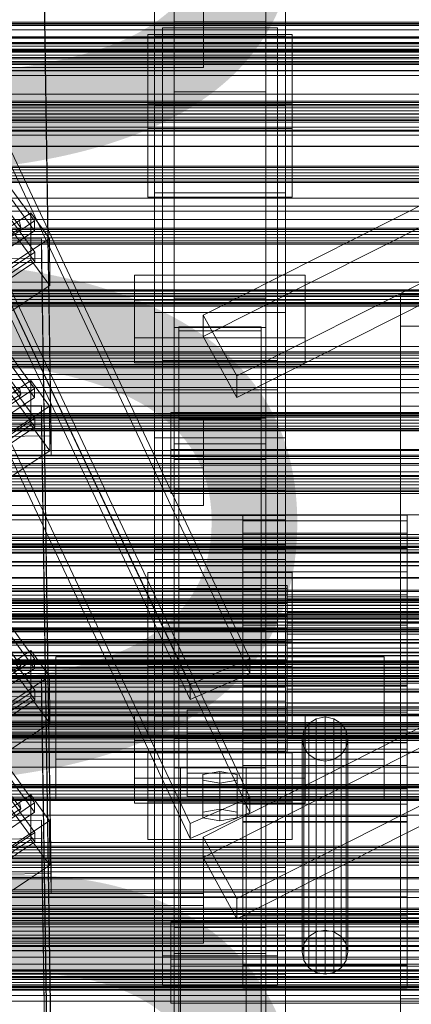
# Model space of a CAD drawing. Header units: millimetres. Extents: x -2233 to 65662, y -50530 to 6847.
# Tile 279 of 656: x 369 to 488, y -33182 to -32882. Entities that reach past the tile are written whole.
import ezdxf

# ---------------------------------------------------------------- set-up
doc = ezdxf.new("R2010")
doc.units = ezdxf.units.MM
for name, color, linetype, lineweight in [('COTAS_P', 1, 'Continuous', 0), ('frontal_C01', 7, 'Continuous', 0), ('frontal_C02', 7, 'Continuous', 0), ('frontal_C03', 7, 'Continuous', 0), ('frontal_C03-dry', 7, 'Continuous', 0), ('frontal_secador', 7, 'Continuous', 0)]:
    doc.layers.add(name, color=color, linetype=linetype, lineweight=lineweight)
doc.dimstyles.new('R19_100', dxfattribs={"dimtxt": 250, "dimasz": 150, "dimexe": 150, "dimexo": 80, "dimgap": 100, "dimtad": 1, "dimtih": 1, "dimtoh": 1, "dimdsep": 46, "dimcen": 0.09, "dimadec": 0, "dimazin": 0, "dimtfac": 1, "dimtdec": 4, "dimtofl": 0, "dimtmove": 0, "dimatfit": 3, "dimfxl": 1, "dimtolj": 1, "dimtzin": 0, "dimarcsym": 0})

# ---------------------------------------------------------------- blocks, each defined once
blk = doc.blocks.new('DIM_R32_40')
at = {"layer": 'COTAS_P'}
for p, q in [((-150, -32200), (550, -32200)), ((550, -32200), (505, -32350)), ((550, -34800), (550, -32200)), ((550, -32200), (595, -32350)), ((550, -34800), (505, -34650)), ((550, -34800), (595, -34650)), ((-150, -34800), (550, -34800))]:
    blk.add_line(p, q, dxfattribs=at)
blk.add_text('2600 P', height=250, rotation=90, dxfattribs=at).set_placement((450, -33500))

msp = doc.modelspace()

# ---------------------------------------------------------------- linework, layer by layer
at = {"layer": 'frontal_C01'}
for p, q in [((299.114, -32779.554), (439.114, -33076.949)), ((439.114, -33081.465), (299.114, -32784.07)), ((420.886, -33084.846), (280.886, -32787.451)), ((420.886, -33089.362), (280.886, -32791.967)), ((299.114, -32821.892), (439.114, -33119.287)), ((439.114, -33123.803), (299.114, -32826.408)), ((420.886, -33127.184), (280.886, -32829.789)), ((420.886, -33131.7), (280.886, -32834.305)), ((345.969, -32956.888), (373.501, -32994.599)), ((373.513, -32997.422), (345.981, -32959.71)), ((346.008, -32965.92), (373.539, -33003.631)), ((373.551, -33006.454), (346.02, -32968.742)), ((485, -33180.55), (485, -32966.037)), ((485, -32966.037), (775, -32966.037)), ((485, -32975.631), (485, -32966.037)), ((775, -32975.631), (485, -32975.631)), ((485, -32975.631), (485, -33190.144)), ((369.265, -32996.363), (363.53, -32988.507)), ((360.882, -32999.889), (372.35, -32992.181)), ((372.35, -32992.181), (372.408, -33005.729)), ((372.35, -32992.181), (378.086, -33000.038)), ((373.501, -32994.599), (362.033, -33002.307)), ((369.265, -32996.363), (368.888, -32994.466)), ((373.513, -32997.422), (373.501, -32994.599)), ((359.436, -33002.969), (369.265, -32996.363)), ((362.045, -33005.129), (373.513, -32997.422)), ((368.9, -32997.242), (369.265, -32996.363)), ((357.646, -33000.108), (375.644, -32999.864)), ((378.086, -33000.038), (366.618, -33007.745)), ((375.644, -32999.864), (375.644, -33005.509)), ((375.644, -32999.864), (378.512, -33194.239)), ((378.143, -33013.586), (378.086, -33000.038)), ((373.539, -33003.631), (362.071, -33011.339)), ((373.551, -33006.454), (373.539, -33003.631)), ((415, -33013.228), (415, -33001.937)), ((415, -33001.937), (760, -33001.937)), ((415, -33015.368), (415, -33001.937)), ((416, -33011.534), (416, -33003.631)), ((416, -33003.631), (444, -33003.631)), ((416, -33219.482), (416, -33003.631)), ((424.864, -33131.372), (674.864, -33004.739)), ((444, -33003.631), (444, -33011.534)), ((444, -33003.631), (444, -33219.482)), ((375.644, -33005.509), (357.646, -33005.754)), ((372.408, -33005.729), (360.939, -33013.437)), ((362.083, -33014.161), (373.551, -33006.454)), ((378.143, -33013.586), (372.408, -33005.729)), ((378.512, -33199.885), (375.644, -33005.509)), ((366.675, -33021.293), (378.143, -33013.586)), ((760, -33013.228), (415, -33013.228)), ((415, -33013.228), (415, -33026.658)), ((444, -33011.534), (416, -33011.534)), ((416, -33011.534), (416, -33227.386)), ((674.864, -33010.949), (424.864, -33137.582)), ((444, -33227.386), (444, -33011.534)), ((760, -33015.368), (415, -33015.368)), ((415, -33015.368), (415, -33026.658)), ((435.136, -33150.036), (685.136, -33023.403)), ((415, -33026.658), (760, -33026.658)), ((435.136, -33156.245), (685.136, -33029.613)), ((437, -33038.737), (437, -33033.267)), ((437, -33033.267), (437, -33034.911)), ((487, -33033.267), (437, -33033.267)), ((487, -33034.911), (487, -33033.267)), ((487, -33033.267), (487, -33038.737)), ((437, -33034.911), (437, -33043.42)), ((487, -33034.911), (437, -33034.911)), ((487, -33043.42), (487, -33034.911)), ((437, -33050.489), (437, -33038.737)), ((487, -33038.737), (437, -33038.737)), ((487, -33038.737), (487, -33050.489)), ((450, -33043.584), (410, -33043.584)), ((410, -33043.584), (410, -33081.958)), ((410, -33194.59), (410, -33043.584)), ((437, -33043.42), (437, -33057.498)), ((487, -33043.42), (437, -33043.42)), ((450, -33081.958), (450, -33043.584)), ((450, -33043.584), (450, -33194.59)), ((487, -33057.498), (487, -33043.42)), ((437, -33066.734), (437, -33050.489)), ((487, -33050.489), (437, -33050.489)), ((487, -33050.489), (487, -33066.734)), ((450.5, -33054.645), (342.5, -33054.645)), ((450.5, -33055.537), (342.5, -33055.537)), ((450.5, -33055.537), (450.5, -33054.645)), ((450.5, -33054.645), (450.5, -33057.613)), ((450.5, -33060.153), (450.5, -33055.537)), ((450.5, -33057.613), (342.5, -33057.613)), ((437, -33057.498), (437, -33075.001)), ((487, -33057.498), (437, -33057.498)), ((450.5, -33057.613), (450.5, -33063.989)), ((450.5, -33060.685), (450.5, -33058.125)), ((450.5, -33058.125), (450.5, -33058.895)), ((550.5, -33058.125), (450.5, -33058.125)), ((487, -33075.001), (487, -33057.498)), ((450.5, -33060.153), (342.5, -33060.153)), ((450.5, -33058.895), (450.5, -33062.877)), ((550.5, -33058.895), (450.5, -33058.895)), ((450.5, -33067.791), (450.5, -33060.153)), ((450.5, -33066.186), (450.5, -33060.685)), ((550.5, -33060.685), (450.5, -33060.685)), ((450.5, -33063.989), (342.5, -33063.989)), ((450.5, -33062.877), (450.5, -33069.467)), ((550.5, -33062.877), (450.5, -33062.877)), ((450.5, -33063.989), (450.5, -33072.803)), ((437, -33084.999), (437, -33066.734)), ((437, -33066.734), (487, -33066.734)), ((450.5, -33073.79), (450.5, -33066.186)), ((550.5, -33066.186), (450.5, -33066.186)), ((487, -33066.734), (487, -33084.999)), ((450.5, -33067.791), (342.5, -33067.791)), ((450.5, -33077.288), (450.5, -33067.791)), ((450.5, -33069.467), (450.5, -33077.66)), ((550.5, -33069.467), (450.5, -33069.467)), ((342.5, -33072.803), (450.5, -33072.803)), ((450.5, -33072.803), (450.5, -33082.712)), ((437, -33075.001), (437, -33093.266)), ((487, -33075.001), (437, -33075.001)), ((450.5, -33082.34), (450.5, -33073.79)), ((450.5, -33073.79), (550.5, -33073.79)), ((487, -33093.266), (487, -33075.001)), ((450.5, -33077.288), (342.5, -33077.288)), ((439.114, -33076.949), (420.886, -33084.846)), ((439.114, -33081.465), (439.114, -33076.949)), ((450.5, -33087.197), (450.5, -33077.288)), ((450.5, -33077.66), (450.5, -33086.21)), ((550.5, -33077.66), (450.5, -33077.66)), ((450.5, -33082.712), (342.5, -33082.712)), ((410, -33081.958), (450, -33081.958)), ((410, -33232.964), (410, -33081.958)), ((420.886, -33089.362), (439.114, -33081.465)), ((450, -33232.964), (450, -33081.958)), ((450.5, -33090.533), (450.5, -33082.34)), ((550.5, -33082.34), (450.5, -33082.34)), ((450.5, -33082.712), (450.5, -33092.209)), ((345.969, -33083.166), (373.501, -33120.877)), ((420.886, -33084.846), (420.886, -33089.362)), ((437, -33102.502), (437, -33084.999)), ((487, -33084.999), (437, -33084.999)), ((437, -33155.915), (437, -33085.352)), ((437, -33085.352), (487, -33085.352)), ((437, -33099.742), (437, -33085.352)), ((487, -33084.999), (487, -33102.502)), ((487, -33085.352), (487, -33155.915)), ((487, -33085.352), (487, -33099.742)), ((450.5, -33087.197), (342.5, -33087.197)), ((373.513, -33123.699), (345.981, -33085.988)), ((450.5, -33086.21), (450.5, -33093.814)), ((550.5, -33086.21), (450.5, -33086.21)), ((450.5, -33096.011), (450.5, -33087.197)), ((450.5, -33097.123), (450.5, -33090.533)), ((550.5, -33090.533), (450.5, -33090.533)), ((450.5, -33092.209), (342.5, -33092.209)), ((346.008, -33092.198), (373.539, -33129.909)), ((420, -33099.75), (420, -33092.693)), ((420, -33092.693), (823, -33092.693)), ((420, -33111.88), (420, -33092.693)), ((437, -33093.266), (437, -33109.511)), ((487, -33093.266), (437, -33093.266)), ((450.5, -33092.209), (450.5, -33099.847)), ((450.5, -33093.814), (450.5, -33099.315)), ((550.5, -33093.814), (450.5, -33093.814)), ((462, -33094.723), (459.321, -33095.234)), ((464.679, -33095.234), (462, -33094.723)), ((462, -33159.641), (462, -33094.723)), ((487, -33109.511), (487, -33093.266)), ((450.5, -33096.011), (342.5, -33096.011)), ((373.551, -33132.731), (346.02, -33095.02)), ((450.5, -33102.387), (450.5, -33096.011)), ((450.5, -33101.105), (450.5, -33097.123)), ((550.5, -33097.123), (450.5, -33097.123)), ((457.05, -33096.69), (455.533, -33098.868)), ((459.321, -33095.234), (457.05, -33096.69)), ((457.05, -33161.608), (457.05, -33096.69)), ((459.321, -33160.153), (459.321, -33095.234)), ((466.95, -33096.69), (464.679, -33095.234)), ((464.679, -33160.153), (464.679, -33095.234)), ((468.467, -33098.868), (466.95, -33096.69)), ((466.95, -33161.608), (466.95, -33096.69)), ((450.5, -33099.847), (342.5, -33099.847)), ((823, -33099.75), (420, -33099.75)), ((420, -33099.75), (420, -33118.936)), ((437, -33149.532), (437, -33098.727)), ((437, -33098.727), (487, -33098.727)), ((437, -33104.483), (437, -33098.727)), ((487, -33099.742), (437, -33099.742)), ((437, -33099.742), (437, -33170.305)), ((450.5, -33099.315), (450.5, -33101.875)), ((550.5, -33099.315), (450.5, -33099.315)), ((450.5, -33099.847), (450.5, -33104.463)), ((455.533, -33098.868), (455, -33101.438)), ((455.533, -33163.787), (455.533, -33098.868)), ((469, -33101.438), (468.467, -33098.868)), ((468.467, -33163.787), (468.467, -33098.868)), ((487, -33098.727), (487, -33149.532)), ((487, -33098.727), (487, -33104.483)), ((487, -33170.305), (487, -33099.742)), ((450.5, -33102.387), (342.5, -33102.387)), ((437, -33116.58), (437, -33102.502)), ((487, -33102.502), (437, -33102.502)), ((437, -33153.37), (437, -33102.564)), ((437, -33102.564), (487, -33102.564)), ((437, -33126.548), (437, -33102.564)), ((450.5, -33101.875), (450.5, -33101.105)), ((550.5, -33101.105), (450.5, -33101.105)), ((550.5, -33101.875), (450.5, -33101.875)), ((450.5, -33105.355), (450.5, -33102.387)), ((455, -33101.438), (455.533, -33104.008)), ((455, -33166.357), (455, -33101.438)), ((468.467, -33104.008), (469, -33101.438)), ((469, -33101.438), (469, -33166.357)), ((487, -33102.502), (487, -33116.58)), ((487, -33102.564), (487, -33153.37)), ((487, -33102.564), (487, -33126.548)), ((450.5, -33104.463), (342.5, -33104.463)), ((450.5, -33105.355), (342.5, -33105.355)), ((487, -33104.483), (437, -33104.483)), ((437, -33104.483), (437, -33155.289)), ((450.5, -33104.463), (450.5, -33105.355)), ((455.533, -33104.008), (457.05, -33106.187)), ((455.533, -33168.927), (455.533, -33104.008)), ((457.05, -33106.187), (459.321, -33107.643)), ((457.05, -33171.105), (457.05, -33106.187)), ((464.679, -33107.643), (466.95, -33106.187)), ((466.95, -33106.187), (468.467, -33104.008)), ((466.95, -33171.105), (466.95, -33106.187)), ((468.467, -33168.927), (468.467, -33104.008)), ((487, -33155.289), (487, -33104.483)), ((437, -33109.511), (437, -33121.263)), ((487, -33109.511), (437, -33109.511)), ((459.321, -33107.643), (462, -33108.154)), ((459.321, -33172.561), (459.321, -33107.643)), ((462, -33108.154), (464.679, -33107.643)), ((462, -33173.072), (462, -33108.154)), ((464.679, -33172.561), (464.679, -33107.643)), ((487, -33121.263), (487, -33109.511)), ((823, -33111.88), (420, -33111.88)), ((420, -33111.88), (420, -33118.936)), ((369.265, -33122.641), (363.53, -33114.784)), ((360.882, -33126.166), (372.35, -33118.459)), ((372.35, -33118.459), (372.408, -33132.007)), ((372.35, -33118.459), (378.086, -33126.315)), ((437, -33125.089), (437, -33116.58)), ((487, -33116.58), (437, -33116.58)), ((487, -33116.58), (487, -33125.089)), ((373.501, -33120.877), (362.033, -33128.584)), ((369.265, -33122.641), (368.888, -33120.744)), ((373.513, -33123.699), (373.501, -33120.877)), ((420, -33118.936), (823, -33118.936)), ((439.114, -33119.287), (420.886, -33127.184)), ((437, -33121.263), (437, -33126.733)), ((487, -33121.263), (437, -33121.263)), ((439.114, -33123.803), (439.114, -33119.287)), ((487, -33126.733), (487, -33121.263)), ((359.436, -33129.247), (369.265, -33122.641)), ((362.045, -33131.407), (373.513, -33123.699)), ((368.9, -33123.52), (369.265, -33122.641)), ((420.886, -33131.7), (439.114, -33123.803)), ((357.646, -33126.386), (375.644, -33126.142)), ((378.086, -33126.315), (366.618, -33134.023)), ((375.644, -33126.142), (375.644, -33131.787)), ((375.644, -33126.142), (378.512, -33320.517)), ((378.143, -33139.863), (378.086, -33126.315)), ((420.886, -33127.184), (420.886, -33131.7)), ((437, -33126.733), (437, -33125.089)), ((487, -33125.089), (437, -33125.089)), ((487, -33126.548), (437, -33126.548)), ((437, -33126.548), (437, -33177.353)), ((487, -33126.733), (437, -33126.733)), ((487, -33125.089), (487, -33126.733)), ((487, -33177.353), (487, -33126.548)), ((373.539, -33129.909), (362.071, -33137.616)), ((373.551, -33132.731), (373.539, -33129.909)), ((375.644, -33131.787), (357.646, -33132.031)), ((372.408, -33132.007), (360.939, -33139.714)), ((362.083, -33140.439), (373.551, -33132.731)), ((378.143, -33139.863), (372.408, -33132.007)), ((378.512, -33326.163), (375.644, -33131.787)), ((435.136, -33150.036), (424.864, -33131.372)), ((424.864, -33131.372), (424.864, -33137.582)), ((424.864, -33137.582), (435.136, -33156.245)), ((366.675, -33147.571), (378.143, -33139.863)), ((435.136, -33156.245), (435.136, -33150.036)), ((487, -33149.532), (437, -33149.532)), ((437, -33149.532), (437, -33155.289)), ((487, -33155.289), (487, -33149.532)), ((487, -33153.37), (437, -33153.37)), ((437, -33153.37), (437, -33177.353)), ((487, -33177.353), (487, -33153.37)), ((415, -33168.467), (415, -33157.177)), ((415, -33157.177), (760, -33157.177)), ((415, -33170.608), (415, -33157.177)), ((437, -33155.289), (487, -33155.289)), ((487, -33155.915), (437, -33155.915)), ((437, -33155.915), (437, -33170.305)), ((487, -33170.305), (487, -33155.915)), ((416, -33166.774), (416, -33158.871)), ((416, -33158.871), (444, -33158.871)), ((416, -33374.722), (416, -33158.871)), ((444, -33158.871), (444, -33166.774)), ((444, -33158.871), (444, -33374.722)), ((457.05, -33161.608), (459.321, -33160.153)), ((459.321, -33160.153), (462, -33159.641)), ((462, -33159.641), (464.679, -33160.153)), ((464.679, -33160.153), (466.95, -33161.608)), ((455.533, -33163.787), (457.05, -33161.608)), ((466.95, -33161.608), (468.467, -33163.787)), ((455, -33166.357), (455.533, -33163.787)), ((455.533, -33168.927), (455, -33166.357)), ((468.467, -33163.787), (469, -33166.357)), ((469, -33166.357), (468.467, -33168.927)), ((760, -33168.467), (415, -33168.467)), ((415, -33168.467), (415, -33181.898)), ((444, -33166.774), (416, -33166.774)), ((416, -33166.774), (416, -33382.625)), ((444, -33382.625), (444, -33166.774)), ((457.05, -33171.105), (455.533, -33168.927)), ((468.467, -33168.927), (466.95, -33171.105)), ((760, -33170.608), (415, -33170.608)), ((415, -33170.608), (415, -33181.898)), ((437, -33170.305), (487, -33170.305)), ((459.321, -33172.561), (457.05, -33171.105)), ((462, -33173.072), (459.321, -33172.561)), ((464.679, -33172.561), (462, -33173.072)), ((466.95, -33171.105), (464.679, -33172.561)), ((437, -33177.353), (487, -33177.353)), ((775, -33180.55), (485, -33180.55)), ((485, -33180.55), (485, -33190.144)), ((415, -33181.898), (760, -33181.898))]:
    msp.add_line(p, q, dxfattribs=at)
at = {"layer": 'frontal_C02'}
for p, q in [((416, -32895.944), (416, -32681.17)), ((444, -32681.17), (444, -32895.944)), ((416, -32689.516), (416, -32904.29)), ((444, -32904.29), (444, -32689.516)), ((410, -32908.309), (410, -32748.851)), ((450, -32908.309), (450, -32748.851)), ((375.644, -32815.609), (378.512, -33009.014)), ((378.512, -33014.976), (375.644, -32821.571)), ((416, -33059.872), (416, -32845.099)), ((444, -32845.099), (444, -33059.872)), ((424.864, -32972.254), (674.864, -32846.253)), ((416, -32853.444), (416, -33068.218)), ((674.864, -32852.81), (424.864, -32978.811)), ((444, -33068.218), (444, -32853.444)), ((435.136, -32990.824), (685.136, -32864.824)), ((410, -32870.127), (410, -32908.309)), ((410, -32971.464), (410, -32870.127)), ((425, -32870.271), (425, -32885.412)), ((435.136, -32997.381), (685.136, -32871.381)), ((450, -32908.309), (450, -32870.127)), ((450, -32870.127), (450, -32971.464)), ((425, -32896.866), (425, -32881.725)), ((412.5, -32893.688), (412.5, -32884.747)), ((412.5, -32884.747), (447.5, -32884.747)), ((412.5, -33066.111), (412.5, -32884.747)), ((416, -32891.857), (416, -32882.916)), ((416, -32882.916), (444, -32882.916)), ((416, -32967.11), (416, -32882.916)), ((444, -32882.916), (444, -32891.857)), ((444, -32882.916), (444, -32967.11)), ((447.5, -32884.747), (447.5, -32893.688)), ((447.5, -32884.747), (447.5, -33066.111)), ((425, -32885.412), (-425, -32885.412)), ((408, -32907.685), (408, -32886.821)), ((408, -32886.821), (452, -32886.821)), ((408, -32915.458), (408, -32886.821)), ((450, -32887.261), (410, -32887.261)), ((410, -32887.261), (410, -32934.988)), ((410, -33046.718), (410, -32887.261)), ((425, -32896.866), (425, -32885.412)), ((450, -32934.988), (450, -32887.261)), ((450, -32887.261), (450, -33046.718)), ((452, -32886.821), (452, -32907.685)), ((452, -32886.821), (452, -32915.458)), ((447.5, -32893.688), (412.5, -32893.688)), ((412.5, -33075.053), (412.5, -32893.688)), ((444, -32891.857), (416, -32891.857)), ((416, -32891.857), (416, -32976.052)), ((444, -32976.052), (444, -32891.857)), ((447.5, -33075.053), (447.5, -32893.688)), ((444, -32895.944), (416, -32895.944)), ((416, -32895.944), (416, -32904.29)), ((444, -32904.29), (444, -32895.944)), ((-425, -32896.866), (425, -32896.866)), ((416, -32904.29), (444, -32904.29)), ((345.969, -32906.049), (373.501, -32943.572)), ((452, -32907.685), (408, -32907.685)), ((408, -32907.685), (408, -32936.321)), ((410, -32908.309), (450, -32908.309)), ((410, -33009.646), (410, -32908.309)), ((450, -33009.646), (450, -32908.309)), ((452, -32936.321), (452, -32907.685)), ((373.513, -32946.552), (345.981, -32909.03)), ((346.008, -32915.587), (373.539, -32953.109)), ((452, -32915.458), (408, -32915.458)), ((408, -32915.458), (408, -32936.321)), ((452, -32936.321), (452, -32915.458)), ((373.551, -32956.09), (346.02, -32918.568)), ((410, -32934.988), (450, -32934.988)), ((410, -33094.446), (410, -32934.988)), ((450, -33094.446), (450, -32934.988)), ((369.265, -32945.688), (363.53, -32937.871)), ((408, -32936.321), (452, -32936.321)), ((360.882, -32948.783), (372.35, -32941.114)), ((372.35, -32941.114), (372.408, -32955.421)), ((372.35, -32941.114), (378.086, -32948.931)), ((373.501, -32943.572), (362.033, -32951.241)), ((369.265, -32945.688), (368.888, -32943.717)), ((373.513, -32946.552), (373.501, -32943.572)), ((359.436, -32952.262), (369.265, -32945.688)), ((362.045, -32954.221), (373.513, -32946.552)), ((368.9, -32946.648), (369.265, -32945.688)), ((357.646, -32949.243), (375.644, -32949)), ((378.086, -32948.931), (366.618, -32956.601)), ((375.644, -32949), (375.644, -32954.961)), ((375.644, -32949), (378.512, -33142.405)), ((378.143, -32963.238), (378.086, -32948.931)), ((373.539, -32953.109), (362.071, -32960.779)), ((373.551, -32956.09), (373.539, -32953.109)), ((375.644, -32954.961), (357.646, -32955.204)), ((372.408, -32955.421), (360.939, -32963.09)), ((362.083, -32963.759), (373.551, -32956.09)), ((378.143, -32963.238), (372.408, -32955.421)), ((378.512, -33148.366), (375.644, -32954.961)), ((404, -32979.21), (404, -32960.134)), ((404, -32960.134), (456, -32960.134)), ((404, -32967.771), (404, -32960.134)), ((456, -32960.134), (456, -32979.21)), ((456, -32960.134), (456, -32967.771)), ((366.675, -32970.907), (378.143, -32963.238)), ((456, -32967.771), (404, -32967.771)), ((404, -32967.771), (404, -32986.846)), ((444, -32967.11), (416, -32967.11)), ((416, -32967.11), (416, -32976.052)), ((444, -32976.052), (444, -32967.11)), ((456, -32986.846), (456, -32967.771)), ((450, -32971.464), (410, -32971.464)), ((410, -32971.464), (410, -33009.646)), ((410, -33329.126), (410, -32971.464)), ((450, -33009.646), (450, -32971.464)), ((450, -32971.464), (450, -33329.126)), ((435.136, -32990.824), (424.864, -32972.254)), ((424.864, -32972.254), (424.864, -32978.811)), ((416, -32976.052), (444, -32976.052)), ((417.5, -33005.235), (417.5, -32975.875)), ((417.5, -32975.875), (442.5, -32975.875)), ((417.5, -32975.875), (417.5, -33055.902)), ((442.5, -32977.112), (417.5, -32977.112)), ((417.5, -32977.112), (417.5, -33003.998)), ((417.5, -33516.139), (417.5, -32977.112)), ((442.5, -32975.875), (442.5, -33005.235)), ((442.5, -33055.902), (442.5, -32975.875)), ((442.5, -33003.998), (442.5, -32977.112)), ((442.5, -32977.112), (442.5, -33516.139)), ((456, -32979.21), (404, -32979.21)), ((404, -32979.21), (404, -32986.846)), ((424.864, -32978.811), (435.136, -32997.381)), ((456, -32986.846), (456, -32979.21)), ((412.5, -32995.026), (412.5, -32986.084)), ((412.5, -32986.084), (447.5, -32986.084)), ((412.5, -33167.449), (412.5, -32986.084)), ((447.5, -32986.084), (447.5, -32995.026)), ((447.5, -32986.084), (447.5, -33167.449)), ((404, -32986.846), (456, -32986.846)), ((435.136, -32997.381), (435.136, -32990.824)), ((447.5, -32995.026), (412.5, -32995.026)), ((412.5, -33176.39), (412.5, -32995.026)), ((447.5, -33176.39), (447.5, -32995.026)), ((-425, -33003.661), (425, -33003.661)), ((417.5, -33003.998), (442.5, -33003.998)), ((417.5, -33543.024), (417.5, -33003.998)), ((425, -33003.661), (425, -33018.802)), ((425, -33003.661), (425, -33015.116)), ((442.5, -33543.024), (442.5, -33003.998)), ((442.5, -33005.235), (417.5, -33005.235)), ((417.5, -33005.235), (417.5, -33085.262)), ((442.5, -33005.235), (442.5, -33085.262)), ((378.512, -33009.014), (360.514, -33009.258)), ((378.512, -33014.976), (378.512, -33009.014)), ((410, -33009.646), (450, -33009.646)), ((410, -33367.308), (410, -33009.646)), ((450, -33367.308), (450, -33009.646)), ((425, -33015.116), (-425, -33015.116)), ((360.514, -33015.219), (378.512, -33014.976)), ((416, -33025.248), (416, -33016.306)), ((416, -33016.306), (444, -33016.306)), ((416, -33101.233), (416, -33016.306)), ((425, -33030.257), (425, -33015.116)), ((444, -33016.306), (444, -33025.248)), ((444, -33016.306), (444, -33101.233)), ((425, -33018.802), (-425, -33018.802)), ((425, -33030.257), (425, -33018.802)), ((310, -33025.67), (450, -33025.67)), ((444, -33025.248), (416, -33025.248)), ((416, -33025.248), (416, -33110.175)), ((444, -33110.175), (444, -33025.248)), ((450, -33025.67), (450, -33034.611)), ((450, -33033.306), (450, -33025.67)), ((-425, -33030.257), (425, -33030.257)), ((450, -33033.306), (310, -33033.306)), ((450, -33034.611), (310, -33034.611)), ((450, -33042.247), (450, -33033.306)), ((450, -33042.247), (450, -33034.611)), ((345.969, -33039.44), (373.501, -33076.962)), ((310, -33042.247), (450, -33042.247)), ((373.513, -33079.943), (345.981, -33042.42)), ((450, -33046.718), (410, -33046.718)), ((410, -33046.718), (410, -33094.446)), ((410, -33148.056), (410, -33046.718)), ((450, -33094.446), (450, -33046.718)), ((450, -33046.718), (450, -33148.056)), ((346.008, -33048.977), (373.539, -33086.5)), ((373.551, -33089.48), (346.02, -33051.958)), ((408, -33071.613), (408, -33050.75)), ((408, -33050.75), (452, -33050.75)), ((408, -33079.386), (408, -33050.75)), ((452, -33050.75), (452, -33071.613)), ((452, -33050.75), (452, -33079.386)), ((442.5, -33055.902), (417.5, -33055.902)), ((417.5, -33055.902), (417.5, -33085.262)), ((442.5, -33085.262), (442.5, -33055.902)), ((-450, -33059.848), (450, -33059.848)), ((444, -33059.872), (416, -33059.872)), ((416, -33059.872), (416, -33068.218)), ((444, -33068.218), (444, -33059.872)), ((450, -33059.848), (450, -33071.77)), ((450, -33059.848), (450, -33093.257)), ((447.5, -33066.111), (412.5, -33066.111)), ((412.5, -33066.111), (412.5, -33075.053)), ((447.5, -33075.053), (447.5, -33066.111)), ((416, -33068.218), (444, -33068.218)), ((450, -33071.77), (-450, -33071.77)), ((369.265, -33079.079), (363.53, -33071.262)), ((452, -33071.613), (408, -33071.613)), ((408, -33071.613), (408, -33100.25)), ((450, -33105.18), (450, -33071.77)), ((452, -33100.25), (452, -33071.613)), ((360.882, -33082.174), (372.35, -33074.505)), ((372.35, -33074.505), (372.408, -33088.811)), ((372.35, -33074.505), (378.086, -33082.322)), ((380, -33107.613), (380, -33076.389)), ((380, -33076.389), (480, -33076.389)), ((380, -33119.613), (380, -33076.389)), ((412.5, -33075.053), (447.5, -33075.053)), ((480, -33076.389), (480, -33107.613)), ((480, -33076.389), (480, -33119.613)), ((-450, -33078.481), (450, -33078.481)), ((359.436, -33085.652), (369.265, -33079.079)), ((373.501, -33076.962), (362.033, -33084.631)), ((369.265, -33079.079), (368.888, -33077.107)), ((368.9, -33080.038), (369.265, -33079.079)), ((373.513, -33079.943), (373.501, -33076.962)), ((452, -33079.386), (408, -33079.386)), ((408, -33079.386), (408, -33100.25)), ((450, -33078.481), (450, -33085.634)), ((450, -33089.936), (450, -33078.481)), ((452, -33100.25), (452, -33079.386)), ((357.646, -33082.633), (375.644, -33082.39)), ((362.045, -33087.612), (373.513, -33079.943)), ((378.086, -33082.322), (366.618, -33089.991)), ((375.644, -33082.39), (375.644, -33088.351)), ((375.644, -33082.39), (378.512, -33275.795)), ((378.143, -33096.628), (378.086, -33082.322)), ((450, -33085.634), (-450, -33085.634)), ((417.5, -33085.262), (442.5, -33085.262)), ((450, -33097.089), (450, -33085.634)), ((375.644, -33088.351), (357.646, -33088.595)), ((373.539, -33086.5), (362.071, -33094.169)), ((373.551, -33089.48), (373.539, -33086.5)), ((378.512, -33281.756), (375.644, -33088.351)), ((450, -33089.936), (-450, -33089.936)), ((372.408, -33088.811), (360.939, -33096.48)), ((362.083, -33097.149), (373.551, -33089.48)), ((378.143, -33096.628), (372.408, -33088.811)), ((450, -33097.089), (450, -33089.936)), ((450, -33093.257), (-450, -33093.257)), ((404, -33113.333), (404, -33094.257)), ((404, -33094.257), (456, -33094.257)), ((404, -33101.894), (404, -33094.257)), ((410, -33094.446), (450, -33094.446)), ((410, -33195.783), (410, -33094.446)), ((450, -33105.18), (450, -33093.257)), ((450, -33195.783), (450, -33094.446)), ((456, -33094.257), (456, -33113.333)), ((456, -33094.257), (456, -33101.894)), ((-450, -33097.089), (450, -33097.089)), ((366.675, -33104.297), (378.143, -33096.628)), ((408, -33100.25), (452, -33100.25)), ((456, -33101.894), (404, -33101.894)), ((404, -33101.894), (404, -33120.969)), ((444, -33101.233), (416, -33101.233)), ((416, -33101.233), (416, -33110.175)), ((444, -33110.175), (444, -33101.233)), ((456, -33120.969), (456, -33101.894)), ((-450, -33105.18), (450, -33105.18)), ((408, -33120.578), (408, -33105.675)), ((408, -33105.675), (452, -33105.675)), ((408, -33117.13), (408, -33105.675)), ((452, -33105.675), (452, -33120.578)), ((452, -33105.675), (452, -33117.13)), ((480, -33107.613), (380, -33107.613)), ((380, -33107.613), (380, -33119.613)), ((480, -33119.613), (480, -33107.613)), ((416, -33110.175), (444, -33110.175)), ((418, -33116.107), (418, -33110.146)), ((418, -33110.146), (438, -33110.146)), ((418, -33247.792), (418, -33110.146)), ((430, -33111.338), (424.804, -33112.232)), ((424.804, -33112.232), (424.804, -33114.021)), ((424.804, -33123.687), (424.804, -33112.232)), ((435.196, -33112.232), (430, -33111.338)), ((430, -33122.793), (430, -33111.338)), ((435.196, -33114.021), (435.196, -33112.232)), ((435.196, -33123.687), (435.196, -33112.232)), ((438, -33110.146), (438, -33116.107)), ((438, -33110.146), (438, -33247.792)), ((456, -33113.333), (404, -33113.333)), ((404, -33113.333), (404, -33120.969)), ((424.804, -33114.021), (430, -33114.915)), ((424.804, -33125.475), (424.804, -33114.021)), ((430, -33114.915), (435.196, -33114.021)), ((430, -33114.915), (430, -33126.369)), ((435.196, -33125.475), (435.196, -33114.021)), ((456, -33120.969), (456, -33113.333)), ((452, -33117.13), (408, -33117.13)), ((408, -33117.13), (408, -33132.032)), ((438, -33116.107), (418, -33116.107)), ((418, -33116.107), (418, -33253.753)), ((438, -33253.753), (438, -33116.107)), ((452, -33132.032), (452, -33117.13)), ((2130, -33119.613), (-2130, -33119.613)), ((380, -33119.613), (480, -33119.613)), ((404, -33120.969), (456, -33120.969)), ((452, -33120.578), (408, -33120.578)), ((408, -33120.578), (408, -33132.032)), ((452, -33132.032), (452, -33120.578)), ((2130, -33124.613), (-2130, -33124.613)), ((424.804, -33123.687), (430, -33122.793)), ((424.804, -33125.475), (424.804, -33123.687)), ((430, -33122.793), (435.196, -33123.687)), ((435.196, -33123.687), (435.196, -33125.475)), ((430, -33126.369), (424.804, -33125.475)), ((435.196, -33125.475), (430, -33126.369)), ((310, -33132.968), (450, -33132.968)), ((408, -33132.032), (452, -33132.032)), ((450, -33132.968), (450, -33141.91)), ((450, -33140.605), (450, -33132.968)), ((-425, -33137.051), (425, -33137.051)), ((425, -33137.051), (425, -33152.192)), ((425, -33137.051), (425, -33148.506)), ((450, -33140.605), (310, -33140.605)), ((450, -33141.91), (310, -33141.91)), ((378.512, -33142.405), (360.514, -33142.648)), ((378.512, -33148.366), (378.512, -33142.405)), ((450, -33149.546), (450, -33140.605)), ((450, -33149.546), (450, -33141.91)), ((425, -33148.506), (-425, -33148.506)), ((360.514, -33148.609), (378.512, -33148.366)), ((450, -33148.056), (410, -33148.056)), ((410, -33148.056), (410, -33195.783)), ((410, -33505.718), (410, -33148.056)), ((425, -33163.647), (425, -33148.506)), ((450, -33195.783), (450, -33148.056)), ((450, -33148.056), (450, -33505.718)), ((310, -33149.546), (450, -33149.546)), ((416, -33158.638), (416, -33149.697)), ((416, -33149.697), (444, -33149.697)), ((416, -33235.357), (416, -33149.697)), ((444, -33149.697), (444, -33158.638)), ((444, -33149.697), (444, -33235.357)), ((425, -33152.192), (-425, -33152.192)), ((425, -33163.647), (425, -33152.192)), ((444, -33158.638), (416, -33158.638)), ((416, -33158.638), (416, -33244.298)), ((444, -33244.298), (444, -33158.638)), ((-450, -33161.186), (450, -33161.186)), ((-425, -33163.647), (425, -33163.647)), ((450, -33161.186), (450, -33173.108)), ((450, -33161.186), (450, -33194.595)), ((447.5, -33167.449), (412.5, -33167.449)), ((412.5, -33167.449), (412.5, -33176.39)), ((447.5, -33176.39), (447.5, -33167.449)), ((2130, -33174.613), (-2130, -33174.613)), ((450, -33173.108), (-450, -33173.108)), ((450, -33206.517), (450, -33173.108)), ((412.5, -33176.39), (447.5, -33176.39)), ((2130, -33179.613), (-2130, -33179.613))]:
    msp.add_line(p, q, dxfattribs=at)
at = {"layer": 'frontal_C03'}
for p, q in [((1496, -32883.879), (-1496, -32883.879)), ((1496, -32883.994), (-1496, -32883.994)), ((1250, -32883.034), (-1250, -32883.034)), ((-1250, -32883.465), (1250, -32883.465)), ((1496, -32887.474), (-1496, -32887.474)), ((-1496, -32887.609), (1496, -32887.609)), ((1250, -32889.268), (-1250, -32889.268)), ((1250, -32889.654), (-1250, -32889.654)), ((1250, -32890.32), (-1250, -32890.32)), ((1496, -32891.376), (-1496, -32891.376)), ((1496, -32891.511), (-1496, -32891.511)), ((-1250, -32891.253), (1250, -32891.253)), ((1250, -32892.194), (-1250, -32892.194)), ((1250, -32893.127), (-1250, -32893.127)), ((1496, -32894.991), (-1496, -32894.991)), ((1496, -32895.105), (-1496, -32895.105)), ((1250, -32893.792), (-1250, -32893.792)), ((1250, -32894.179), (-1250, -32894.179)), ((1250, -32895.519), (-1250, -32895.519)), ((1250, -32895.951), (-1250, -32895.951)), ((1496, -32897.768), (-1496, -32897.768)), ((1496, -32897.845), (-1496, -32897.845)), ((1496, -32899.286), (-1496, -32899.286)), ((1496, -32899.313), (-1496, -32899.313)), ((1250, -32907.087), (-1250, -32907.087)), ((1250, -32907.453), (-1250, -32907.453)), ((1250, -32908.102), (-1250, -32908.102)), ((1250, -32908.488), (-1250, -32908.488)), ((1250, -32909.154), (-1250, -32909.154)), ((-1250, -32910.086), (1250, -32910.086)), ((1250, -32911.028), (-1250, -32911.028)), ((1250, -32911.96), (-1250, -32911.96)), ((1250, -32912.626), (-1250, -32912.626)), ((1250, -32913.013), (-1250, -32913.013)), ((1250, -32915.976), (-1250, -32915.976)), ((1250, -32916.221), (-1250, -32916.221)), ((1250, -32920.834), (-1250, -32920.834)), ((1250, -32920.92), (-1250, -32920.92)), ((1250, -32926.936), (-1250, -32926.936)), ((1250, -32927.322), (-1250, -32927.322)), ((1250, -32927.988), (-1250, -32927.988)), ((-1250, -32928.92), (1250, -32928.92)), ((1250, -32929.862), (-1250, -32929.862)), ((1250, -32930.794), (-1250, -32930.794)), ((1250, -32931.46), (-1250, -32931.46)), ((1250, -32931.846), (-1250, -32931.846)), ((1250, -32945.77), (-1250, -32945.77)), ((1250, -32946.156), (-1250, -32946.156)), ((1250, -32946.822), (-1250, -32946.822)), ((-1250, -32947.754), (1250, -32947.754)), ((1250, -32948.696), (-1250, -32948.696)), ((1250, -32949.628), (-1250, -32949.628)), ((1250, -32950.294), (-1250, -32950.294)), ((1250, -32950.68), (-1250, -32950.68)), ((1250, -32964.604), (-1250, -32964.604)), ((1250, -32964.99), (-1250, -32964.99)), ((1250, -32965.656), (-1250, -32965.656)), ((-1250, -32966.588), (1250, -32966.588)), ((1250, -32967.53), (-1250, -32967.53)), ((1250, -32968.462), (-1250, -32968.462)), ((1250, -32969.128), (-1250, -32969.128)), ((1250, -32969.514), (-1250, -32969.514)), ((1250, -32983.438), (-1250, -32983.438)), ((1250, -32983.824), (-1250, -32983.824)), ((1250, -32984.49), (-1250, -32984.49)), ((-1250, -32985.422), (1250, -32985.422)), ((1250, -32986.364), (-1250, -32986.364)), ((1250, -32987.296), (-1250, -32987.296)), ((1250, -32987.962), (-1250, -32987.962)), ((1250, -32988.348), (-1250, -32988.348)), ((1250, -33002.271), (-1250, -33002.271)), ((1250, -33002.658), (-1250, -33002.658)), ((1250, -33003.324), (-1250, -33003.324)), ((-1250, -33004.256), (1250, -33004.256)), ((1250, -33005.198), (-1250, -33005.198)), ((1250, -33006.13), (-1250, -33006.13)), ((1250, -33006.796), (-1250, -33006.796)), ((1250, -33007.182), (-1250, -33007.182)), ((1250, -33021.105), (-1250, -33021.105)), ((1250, -33021.492), (-1250, -33021.492)), ((1250, -33022.157), (-1250, -33022.157)), ((-1250, -33023.09), (1250, -33023.09)), ((1250, -33024.031), (-1250, -33024.031)), ((1250, -33024.964), (-1250, -33024.964)), ((1250, -33025.63), (-1250, -33025.63)), ((1250, -33026.016), (-1250, -33026.016)), ((1250, -33039.939), (-1250, -33039.939)), ((1250, -33040.325), (-1250, -33040.325)), ((1250, -33040.991), (-1250, -33040.991)), ((-1250, -33041.924), (1250, -33041.924)), ((1250, -33042.637), (-1250, -33042.637)), ((1250, -33042.723), (-1250, -33042.723)), ((1250, -33042.865), (-1250, -33042.865)), ((1250, -33043.798), (-1250, -33043.798)), ((1250, -33044.464), (-1250, -33044.464)), ((1250, -33044.85), (-1250, -33044.85)), ((1250, -33047.336), (-1250, -33047.336)), ((1250, -33047.58), (-1250, -33047.58)), ((1250, -33048.593), (-1250, -33048.593)), ((1250, -33048.66), (-1250, -33048.66)), ((1250, -33052.264), (-1250, -33052.264)), ((1250, -33052.455), (-1250, -33052.455)), ((1250, -33056.103), (-1250, -33056.103)), ((1250, -33056.469), (-1250, -33056.469)), ((1250, -33058.773), (-1250, -33058.773)), ((1250, -33059.114), (-1250, -33059.114)), ((1250, -33059.159), (-1250, -33059.159)), ((1250, -33059.4), (-1250, -33059.4)), ((1250, -33059.825), (-1250, -33059.825)), ((-1250, -33060.758), (1250, -33060.758)), ((1250, -33061.699), (-1250, -33061.699)), ((1496, -33063.325), (-1496, -33063.325)), ((1496, -33063.351), (-1496, -33063.351)), ((1496, -33064.243), (-1496, -33064.243)), ((1496, -33064.27), (-1496, -33064.27)), ((1250, -33062.632), (-1250, -33062.632)), ((1250, -33063.297), (-1250, -33063.297)), ((1250, -33063.684), (-1250, -33063.684)), ((1496, -33064.793), (-1496, -33064.793)), ((1496, -33064.869), (-1496, -33064.869)), ((1496, -33065.712), (-1496, -33065.712)), ((1496, -33065.788), (-1496, -33065.788)), ((1496, -33067.533), (-1496, -33067.533)), ((1496, -33067.647), (-1496, -33067.647)), ((1250, -33067.606), (-1250, -33067.606)), ((1496, -33068.452), (-1496, -33068.452)), ((1496, -33068.566), (-1496, -33068.566)), ((-1250, -33068.037), (1250, -33068.037)), ((1250, -33068.1), (-1250, -33068.1)), ((-1250, -33068.437), (1250, -33068.437)), ((1496, -33071.127), (-1496, -33071.127)), ((-1496, -33071.262), (1496, -33071.262)), ((1496, -33072.046), (-1496, -33072.046)), ((-1496, -33072.181), (1496, -33072.181)), ((1496, -33075.029), (-1496, -33075.029)), ((1496, -33075.164), (-1496, -33075.164)), ((1496, -33075.948), (-1496, -33075.948)), ((1496, -33076.083), (-1496, -33076.083)), ((1496, -33078.644), (-1496, -33078.644)), ((1496, -33078.758), (-1496, -33078.758)), ((1496, -33079.563), (-1496, -33079.563)), ((1496, -33079.677), (-1496, -33079.677)), ((1250, -33077.607), (-1250, -33077.607)), ((1250, -33077.854), (-1250, -33077.854)), ((1250, -33077.993), (-1250, -33077.993)), ((1250, -33078.191), (-1250, -33078.191)), ((1250, -33078.659), (-1250, -33078.659)), ((-1250, -33079.591), (1250, -33079.591)), ((1496, -33081.422), (-1496, -33081.422)), ((1496, -33081.498), (-1496, -33081.498)), ((1496, -33082.341), (-1496, -33082.341)), ((1496, -33082.417), (-1496, -33082.417)), ((1250, -33080.091), (-1250, -33080.091)), ((1250, -33080.523), (-1250, -33080.523)), ((1250, -33080.533), (-1250, -33080.533)), ((1250, -33081.465), (-1250, -33081.465)), ((1250, -33082.131), (-1250, -33082.131)), ((1250, -33082.518), (-1250, -33082.518)), ((1496, -33082.94), (-1496, -33082.94)), ((1496, -33082.967), (-1496, -33082.967)), ((1496, -33083.858), (-1496, -33083.858)), ((1496, -33083.885), (-1496, -33083.885)), ((1250, -33086.892), (-1250, -33086.892)), ((1250, -33087.178), (-1250, -33087.178)), ((1250, -33091.659), (-1250, -33091.659)), ((1250, -33092.025), (-1250, -33092.025)), ((1250, -33093.836), (-1250, -33093.836)), ((1250, -33094.027), (-1250, -33094.027)), ((1250, -33096.441), (-1250, -33096.441)), ((1250, -33096.827), (-1250, -33096.827)), ((1250, -33097.493), (-1250, -33097.493)), ((1250, -33097.631), (-1250, -33097.631)), ((1250, -33097.698), (-1250, -33097.698)), ((-1250, -33098.425), (1250, -33098.425)), ((1250, -33099.367), (-1250, -33099.367)), ((1250, -33100.299), (-1250, -33100.299)), ((1250, -33100.548), (-1250, -33100.548)), ((1250, -33100.793), (-1250, -33100.793)), ((1250, -33100.965), (-1250, -33100.965)), ((1250, -33101.351), (-1250, -33101.351)), ((1250, -33105.406), (-1250, -33105.406)), ((1250, -33105.492), (-1250, -33105.492)), ((1250, -33115.275), (-1250, -33115.275)), ((1250, -33115.661), (-1250, -33115.661)), ((1250, -33116.327), (-1250, -33116.327)), ((-1250, -33117.259), (1250, -33117.259)), ((1250, -33118.201), (-1250, -33118.201)), ((1250, -33119.133), (-1250, -33119.133)), ((1250, -33119.799), (-1250, -33119.799)), ((1250, -33120.185), (-1250, -33120.185)), ((1250, -33134.109), (-1250, -33134.109)), ((1250, -33134.495), (-1250, -33134.495)), ((1250, -33135.161), (-1250, -33135.161)), ((-1250, -33136.093), (1250, -33136.093)), ((1250, -33137.035), (-1250, -33137.035)), ((1250, -33137.967), (-1250, -33137.967)), ((1250, -33138.633), (-1250, -33138.633)), ((1250, -33139.019), (-1250, -33139.019)), ((1250, -33152.943), (-1250, -33152.943)), ((1250, -33153.329), (-1250, -33153.329)), ((1250, -33153.995), (-1250, -33153.995)), ((-1250, -33154.927), (1250, -33154.927)), ((1250, -33155.869), (-1250, -33155.869)), ((1250, -33156.801), (-1250, -33156.801)), ((1250, -33157.467), (-1250, -33157.467)), ((1250, -33157.853), (-1250, -33157.853)), ((1250, -33171.776), (-1250, -33171.776)), ((1250, -33172.163), (-1250, -33172.163)), ((1250, -33172.828), (-1250, -33172.828)), ((-1250, -33173.761), (1250, -33173.761)), ((1250, -33174.703), (-1250, -33174.703)), ((1250, -33175.635), (-1250, -33175.635)), ((1250, -33176.301), (-1250, -33176.301)), ((1250, -33176.687), (-1250, -33176.687))]:
    msp.add_line(p, q, dxfattribs=at)
at = {"layer": 'frontal_C03-dry'}
for p, q in [((1250, -32885.375), (-1250, -32885.375)), ((1290, -32887.875), (-1290, -32887.875)), ((1250, -32889.375), (-1250, -32889.375)), ((-1290, -32891.875), (1290, -32891.875)), ((-1250, -32905), (1250, -32905)), ((1250, -32911), (-1250, -32911)), ((1290, -32913.5), (-1290, -32913.5)), ((-1290, -32917.5), (1290, -32917.5)), ((1250, -32915), (-1250, -32915)), ((-1250, -32930.625), (1250, -32930.625)), ((1250, -32936.625), (-1250, -32936.625)), ((1290, -32939.125), (-1290, -32939.125)), ((1250, -32940.625), (-1250, -32940.625)), ((-1290, -32943.125), (1290, -32943.125)), ((-1250, -32956.25), (1250, -32956.25)), ((1250, -32962.25), (-1250, -32962.25)), ((1290, -32964.75), (-1290, -32964.75)), ((-1290, -32968.75), (1290, -32968.75)), ((1250, -32966.25), (-1250, -32966.25)), ((-1250, -32981.875), (1250, -32981.875)), ((1250, -32987.875), (-1250, -32987.875)), ((1290, -32990.375), (-1290, -32990.375)), ((1250, -32991.875), (-1250, -32991.875)), ((-1290, -32994.375), (1290, -32994.375)), ((-1250, -33007.5), (1250, -33007.5)), ((1250, -33013.5), (-1250, -33013.5)), ((1290, -33016), (-1290, -33016)), ((1250, -33017.5), (-1250, -33017.5)), ((-1290, -33020), (1290, -33020)), ((-1250, -33033.125), (1250, -33033.125)), ((1250, -33039.125), (-1250, -33039.125)), ((1250, -33043.125), (-1250, -33043.125)), ((-1250, -33058.75), (1250, -33058.75)), ((1250, -33064.75), (-1250, -33064.75)), ((1250, -33068.75), (-1250, -33068.75)), ((-1250, -33084.375), (1250, -33084.375)), ((1250, -33090.375), (-1250, -33090.375)), ((1250, -33094.375), (-1250, -33094.375)), ((-1250, -33110), (1250, -33110)), ((1250, -33116), (-1250, -33116)), ((1250, -33120), (-1250, -33120))]:
    msp.add_line(p, q, dxfattribs=at)
at = {"layer": 'frontal_secador'}
for p, q in [((1300, -32996), (-1300, -32996)), ((-1400, -33000), (1400, -33000)), ((-1380, -33000), (1380, -33000)), ((-1300, -33000), (1300, -33000)), ((-1380, -33003), (1380, -33003)), ((-1300, -33016), (1300, -33016)), ((-1265, -33015), (1265, -33015)), ((-1265, -33018), (1265, -33018)), ((1300, -33020), (-1300, -33020)), ((-1265, -33072), (1265, -33072)), ((-1400, -33075), (1400, -33075)), ((-1265, -33075), (1265, -33075)), ((1250, -33137.611), (-1250, -33137.611)), ((1250, -33139.918), (-1250, -33139.918)), ((-1250, -33143.65), (1250, -33143.65)), ((1250, -33144), (-1250, -33144)), ((1250, -33147.382), (-1250, -33147.382)), ((-1250, -33148), (1250, -33148)), ((1250, -33149.689), (-1250, -33149.689)), ((1250, -33154), (-1250, -33154)), ((1250, -33154.545), (-1250, -33154.545)), ((1250, -33156), (-1250, -33156)), ((1250, -33156.144), (-1250, -33156.144)), ((1250, -33156.709), (-1250, -33156.709)), ((1250, -33158.686), (-1250, -33158.686)), ((1250, -33160), (-1250, -33160)), ((1320, -33162), (-1320, -33162)), ((1320, -33162.273), (-1320, -33162.273)), ((1320, -33163.072), (-1320, -33163.072)), ((1250, -33162), (-1250, -33162)), ((1320, -33164.343), (-1320, -33164.343)), ((1320, -33166), (-1320, -33166)), ((1250, -33164.651), (-1250, -33164.651)), ((1250, -33165.859), (-1250, -33165.859)), ((-1250, -33166), (1250, -33166)), ((1320, -33167.929), (-1320, -33167.929)), ((-1320, -33170), (1320, -33170)), ((1320, -33172.071), (-1320, -33172.071)), ((-1250, -33170), (1250, -33170)), ((1320, -33174), (-1320, -33174)), ((1320, -33175.657), (-1320, -33175.657)), ((1250, -33174.141), (-1250, -33174.141)), ((1320, -33176.928), (-1320, -33176.928)), ((1320, -33177.727), (-1320, -33177.727)), ((1320, -33178), (-1320, -33178)), ((1250, -33177.285), (-1250, -33177.285)), ((1250, -33178), (-1250, -33178)), ((1250, -33181.314), (-1250, -33181.314))]:
    msp.add_line(p, q, dxfattribs=at)

# ---------------------------------------------------------------- dimensions: what is measured, and where the dimension line sits
at = {"layer": 'COTAS_P'}
dim = msp.add_aligned_dim(p1=(-150, -34800), p2=(-150, -32200), distance=-700, text='<> P', dimstyle='R19_100', dxfattribs=at)
dim.commit()
dim.dimension.update_dxf_attribs({"geometry": 'DIM_R32_40', "text_midpoint": (550, -33500)})

doc.saveas('drawing.dxf')
